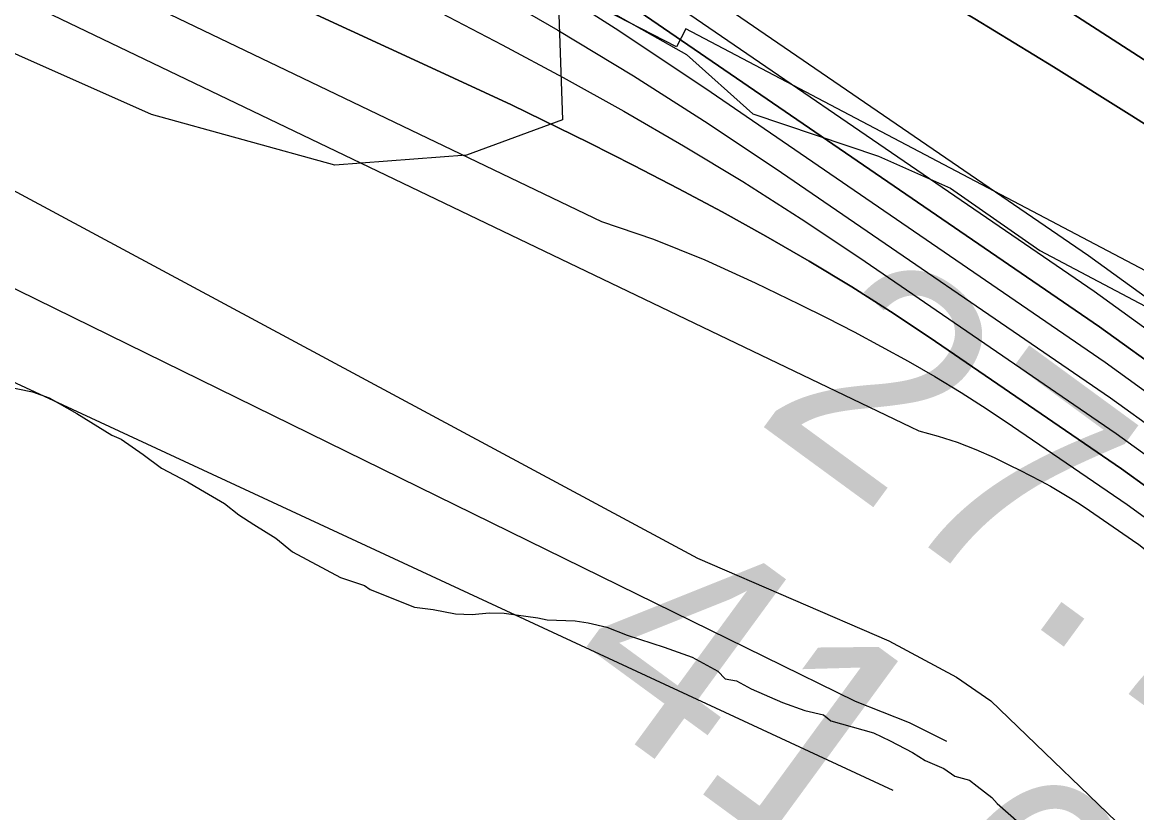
# Model space of a CAD drawing. Extents: x 3263578 to 3301413, y 764927 to 798602.
# Drawn here: x 3279757.9 to 3280093.3, y 784514.5 to 784752.4 of the extents above; entities that cross this region are included whole.
import ezdxf

# ---------------------------------------------------------------- set-up
doc = ezdxf.new("R2010")
doc.units = 0
for name, color, linetype in [('V-RIVR-EDGE', 7, 'Continuous'), ('V-RIVR-RANG', 7, 'Continuous'), ('V-RRAP-RVMT', 7, 'Continuous'), ('V-SITE-VEGE', 7, 'Continuous'), ('V-TOPO-DPTH', 7, 'Continuous'), ('V-TOPO-MAJR', 7, 'Continuous'), ('V-TOPO-MINR', 7, 'Continuous'), ('V-TOPO-WATR', 7, 'Continuous')]:
    doc.layers.add(name, color=color, linetype=linetype)

msp = doc.modelspace()

# ---------------------------------------------------------------- linework, layer by layer
at = {"layer": 'V-RIVR-EDGE'}
msp.add_lwpolyline([(3279632.9, 784841.32), (3279656.39, 784847.35), (3279672.05, 784854.27), (3279687.69, 784851.19), (3279717.66, 784840.68), (3279774.13, 784826.63), (3279799.31, 784813.53), (3279829.71, 784803.02), (3279846.21, 784793.42), (3279865.75, 784785.54), (3279892.68, 784776.35), (3279906.14, 784771.97), (3279957.79, 784742.72), (3279977.75, 784724.85), (3280015.53, 784712.15), (3280037.24, 784702.53), (3280064.15, 784683.77), (3280104.52, 784662.37), (3280143.15, 784640.11), (3280216.11, 784613.41), (3280244.77, 784601.61), (3280271.66, 784578.07)], dxfattribs=at)
at = {"layer": 'V-RRAP-RVMT'}
msp.add_lwpolyline([(3280383.26, 784543.21), (3280223.78, 784626.91), (3280217.25, 784613.68), (3279957.56, 784750.46), (3279954.75, 784745.03), (3279919.02, 784763.47), (3279920.48, 784723.05), (3279891.57, 784712.39), (3279851.98, 784709.42), (3279796.77, 784724.63), (3279716.82, 784760.33), (3279629.27, 784848.46), (3279619.43, 784864.61), (3279550.93, 784887.51), (3279521.19, 784818.37), (3279393.5, 784870.34), (3279399.86, 784887.49), (3279326.97, 784922.86), (3279358.95, 784991.62), (3279326.08, 784990.94), (3279319.94, 785030.79)], dxfattribs=at)
at = {"layer": 'V-SITE-VEGE'}
for points in [[(3279748.65, 784643.75), (3279760.97, 784641.19), (3279766, 784639.38), (3279774.32, 784634.66), (3279784.86, 784628.2), (3279787.65, 784627.01), (3279794.29, 784622.33), (3279799.81, 784618.25), (3279807.6, 784614.12), (3279811.48, 784611.77), (3279818.7, 784607.64)], [(3279818.7, 784607.64), (3279823.11, 784604.15), (3279827.54, 784601.23), (3279834.2, 784597.12), (3279839.17, 784593.05), (3279853.62, 784585.37), (3279860.88, 784582.93), (3279862.54, 784581.76), (3279875.92, 784576.36), (3279881.53, 784575.66), (3279888.25, 784574.36), (3279893.32, 784574.23), (3279898.4, 784574.67), (3279902.9, 784574.56), (3279913, 784573.18), (3279915.8, 784572.54), (3279924.25, 784572.33), (3279928.17, 784571.67), (3279933.77, 784570.4), (3279939.91, 784568), (3279951.08, 784564.34), (3279959.45, 784561.31), (3279967.23, 784557.17), (3279969.42, 784554.87), (3279972.79, 784554.22), (3279977.23, 784551.85), (3279986.7, 784547.67), (3279993.4, 784545.25), (3279999, 784543.99), (3280001.21, 784542.24), (3280014.06, 784538.54), (3280019.07, 784536.16), (3280025.74, 784532.61), (3280029.62, 784530.27), (3280035.2, 784527.87), (3280038.52, 784525.54), (3280042.99, 784524.3), (3280045.2, 784522.55), (3280049.62, 784519.07), (3280051.26, 784517.33), (3280057.88, 784511.53)]]:
    msp.add_lwpolyline(points, dxfattribs=at)
at = {"layer": 'V-TOPO-DPTH'}
for points in [[(3280108.79, 784602.57), (3280105.13, 784605.71), (3280097.02, 784611.99), (3280088.7, 784618), (3280032.76, 784656.33), (3280020.24, 784664.67), (3280007.58, 784672.77), (3279994.71, 784680.53), (3279981.7, 784688.07), (3279968.52, 784695.33), (3279955.27, 784702.44), (3279941.9, 784709.34), (3279928.46, 784716.1), (3279905.15, 784727.58), (3279879.74, 784739.29), (3279174.84, 785064.24), (3279120.7, 785099.29), (3279091.25, 785118.28), (3279061.77, 785137.21), (3279032.22, 785156.03), (3279002.62, 785174.79), (3278840.16, 785277.38), (3278816.77, 785291.74), (3277912.96, 785738.88)], [(3280131.31, 784623.15), (3280123.78, 784629.61), (3280103.21, 784645.54), (3280082.1, 784660.8), (3279940.06, 784758.12), (3279908.29, 784779.27), (3279876.16, 784799.84), (3279843.49, 784819.54), (3279810.46, 784838.66), (3279777.07, 784857.18), (3279743.56, 784875.47), (3279709.86, 784893.42), (3279676.04, 784911.14), (3279159.21, 785172.23), (3279139.14, 785184.84), (3279119.16, 785197.61), (3279099.34, 785210.61), (3279079.62, 785223.77), (3278979.94, 785291.14)], [(3280131.31, 784623.15), (3280123.78, 784629.61), (3280103.21, 784645.54), (3280082.1, 784660.8), (3279940.06, 784758.12), (3279908.29, 784779.27), (3279876.16, 784799.84), (3279843.49, 784819.54), (3279810.46, 784838.66), (3279777.07, 784857.18), (3279743.56, 784875.47), (3279709.86, 784893.42), (3279676.04, 784911.14), (3279159.21, 785172.23), (3279139.14, 785184.84), (3279119.16, 785197.61), (3279099.34, 785210.61), (3279079.62, 785223.77), (3278979.94, 785291.14)], [(3279064.7, 785181.82), (3279074.47, 785175.45), (3279081.37, 785171.02), (3279088.3, 785166.64), (3279095.28, 785162.35), (3279102.3, 785158.11), (3279658.05, 784883.18), (3279692.83, 784867.74), (3279727.18, 784851.29), (3279802.15, 784813.42), (3279825.82, 784801.27), (3279849.39, 784788.91), (3279872.79, 784776.24), (3279896.08, 784763.37), (3279919.1, 784750.04), (3279941.87, 784736.31), (3279964.26, 784721.97), (3279986.41, 784707.23), (3280085.4, 784639.4), (3280100.12, 784628.77), (3280114.45, 784617.66), (3280120.05, 784612.86)], [(3279064.7, 785181.82), (3279074.47, 785175.45), (3279081.37, 785171.02), (3279088.3, 785166.64), (3279095.28, 785162.35), (3279102.3, 785158.11), (3279658.05, 784883.18), (3279692.83, 784867.74), (3279727.18, 784851.29), (3279802.15, 784813.42), (3279825.82, 784801.27), (3279849.39, 784788.91), (3279872.79, 784776.24), (3279896.08, 784763.37), (3279919.1, 784750.04), (3279941.87, 784736.31), (3279964.26, 784721.97), (3279986.41, 784707.23), (3280085.4, 784639.4), (3280100.12, 784628.77), (3280114.45, 784617.66), (3280120.05, 784612.86)], [(3279235.65, 785175.84), (3279550.12, 785009.25), (3279594, 784985.8), (3279637.77, 784962.14), (3279681.36, 784938.16), (3279724.84, 784913.97), (3279767.88, 784889.05), (3279810.46, 784863.37), (3279852.32, 784836.57), (3279893.72, 784809.01), (3280078.79, 784682.2), (3280106.3, 784662.32), (3280133.1, 784641.56), (3280142.57, 784633.44)], [(3279235.65, 785175.84), (3279550.12, 785009.25), (3279594, 784985.8), (3279637.77, 784962.14), (3279681.36, 784938.16), (3279724.84, 784913.97), (3279767.88, 784889.05), (3279810.46, 784863.37), (3279852.32, 784836.57), (3279893.72, 784809.01), (3280078.79, 784682.2), (3280106.3, 784662.32), (3280133.1, 784641.56), (3280142.57, 784633.44)], [(3279483.25, 785105.32), (3279542.63, 785071.46), (3279551.29, 785066.59), (3279615.1, 785030.47), (3279678.75, 784994.06), (3279742.15, 784957.23), (3279805.39, 784920.12), (3279849.04, 784894.31), (3279903.42, 784861.72), (3279957.54, 784828.72), (3280011.27, 784795.08), (3280064.75, 784761.04), (3280147.21, 784707.86), (3280159.16, 784699.94), (3280170.98, 784691.83), (3280182.59, 784683.42), (3280190.65, 784677.37)], [(3280190.65, 784677.37), (3280182.59, 784683.42), (3280170.98, 784691.83), (3280159.16, 784699.94), (3280147.21, 784707.86), (3280064.75, 784761.04), (3280011.27, 784795.08), (3279957.54, 784828.72), (3279903.42, 784861.72), (3279849.04, 784894.31), (3279805.39, 784920.12), (3279742.15, 784957.23), (3279678.75, 784994.06), (3279615.1, 785030.47), (3279551.29, 785066.59), (3279542.63, 785071.46), (3279483.25, 785105.32)], [(3280178.75, 784666.49), (3280172.15, 784671.57), (3280167.05, 784675.39), (3280161.89, 784679.13), (3280156.63, 784682.73), (3280151.31, 784686.24), (3280115.29, 784709.4), (3280091.82, 784724.28), (3280068.25, 784738.99), (3280044.5, 784753.42), (3280020.65, 784767.67), (3279851.39, 784867.45), (3279798.4, 784898.46), (3279745.27, 784929.25), (3279691.94, 784959.7), (3279638.49, 784989.92), (3279584.99, 785020.06), (3279531.57, 785050.34), (3279478.25, 785080.81)], [(3280178.75, 784666.49), (3280172.15, 784671.57), (3280167.05, 784675.39), (3280161.89, 784679.13), (3280156.63, 784682.73), (3280151.31, 784686.24), (3280115.29, 784709.4), (3280091.82, 784724.28), (3280068.25, 784738.99), (3280044.5, 784753.42), (3280020.65, 784767.67), (3279851.39, 784867.45), (3279798.4, 784898.46), (3279745.27, 784929.25), (3279691.94, 784959.7), (3279638.49, 784989.92), (3279584.99, 785020.06), (3279531.57, 785050.34), (3279478.25, 785080.81)]]:
    msp.add_lwpolyline(points, dxfattribs=at)
at = {"layer": 'V-TOPO-MAJR'}
for points in [[(3277841.28, 785674.32), (3278954.56, 785138.27), (3278959.41, 785136.13), (3278964.14, 785133.69), (3278968.83, 785131.17), (3278973.43, 785128.49), (3278977.97, 785125.71), (3279012.97, 785103.57), (3279019.17, 785099.63), (3279025.35, 785095.67), (3279031.53, 785091.69), (3279037.69, 785087.7), (3279961.12, 784591.14), (3280018.62, 784566.23), (3280039.01, 784555.3), (3280049.34, 784548.24)], [(3280049.34, 784548.24), (3280095.2, 784504.04), (3280124.14, 784453.9), (3280127.26, 784407.06), (3280120.66, 784350.56), (3280104.37, 784295.69), (3280084.84, 784234.37), (3280068.53, 784168.2), (3280052.11, 784058.43), (3280051.94, 783990.6), (3280055.03, 783934.07), (3280074.22, 783858.13), (3280085.45, 783825.8), (3280151.43, 783733.59), (3280190.09, 783693.12), (3280275.47, 783607.32), (3280441.38, 783437.34), (3280590.54, 783317.85)]]:
    msp.add_lwpolyline(points, dxfattribs=at)
at = {"layer": 'V-TOPO-MINR'}
for points in [[(3276581.65, 787830.87), (3276665.12, 787735.55), (3277232.8, 786656.43), (3277234.27, 786653.64), (3277235.74, 786650.84), (3277237.2, 786648.05), (3277238.67, 786645.25), (3277793.72, 785682.17), (3277808.95, 785664.65), (3277825.65, 785648.52), (3277843.33, 785633.33), (3278947.25, 785019.53), (3278951.49, 785017.8), (3278955.64, 785015.91), (3278959.66, 785013.75), (3278963.6, 785011.43), (3280019.89, 784521.33)], [(3277912.96, 785738.88), (3278816.77, 785291.74), (3278840.16, 785277.38), (3279002.62, 785174.79), (3279032.22, 785156.03), (3279061.77, 785137.21), (3279091.25, 785118.28), (3279120.7, 785099.29), (3279174.84, 785064.24), (3279879.74, 784739.29), (3279905.15, 784727.58), (3279928.46, 784716.1), (3279941.9, 784709.34), (3279955.27, 784702.44), (3279968.52, 784695.33), (3279981.7, 784688.07), (3279994.71, 784680.53), (3280007.58, 784672.77), (3280020.24, 784664.67), (3280032.76, 784656.33), (3280088.7, 784618), (3280097.02, 784611.99), (3280105.13, 784605.71), (3280108.79, 784602.57)], [(3277842.3, 785653.82), (3279023.57, 785046.03), (3279053.23, 785033.16), (3279082.34, 785019.02), (3279111.09, 785004.22), (3279139.3, 784988.42), (3279167.16, 784971.95), (3279205.85, 784948.16), (3279252.7, 784919.17), (3280008.51, 784548.06), (3280024.74, 784541.67), (3280035.99, 784536.04)], [(3278937.38, 785345.55), (3279109.69, 785226.84), (3279121.23, 785218.99), (3279132.84, 785211.23), (3279144.53, 785203.6), (3279156.29, 785196.07), (3279232.29, 785148.01), (3279239.55, 785143.75), (3279246.97, 785139.83), (3279613.06, 784960.14), (3279651.92, 784939.58), (3279690.66, 784918.79), (3279729.22, 784897.66), (3279767.66, 784876.31), (3279805.69, 784854.29), (3279843.31, 784831.6), (3279880.31, 784807.91), (3279916.9, 784783.56), (3280080.44, 784671.5), (3280104.76, 784653.93), (3280128.44, 784635.58), (3280136.94, 784628.29)], [(3278979.94, 785291.14), (3279079.62, 785223.77), (3279099.34, 785210.61), (3279119.16, 785197.61), (3279139.14, 785184.84), (3279159.21, 785172.23), (3279676.04, 784911.14), (3279709.86, 784893.42), (3279743.56, 784875.47), (3279777.07, 784857.18), (3279810.46, 784838.66), (3279843.49, 784819.54), (3279876.16, 784799.84), (3279908.29, 784779.27), (3279940.06, 784758.12), (3280082.1, 784660.8), (3280103.21, 784645.54), (3280123.78, 784629.61), (3280131.31, 784623.15)], [(3279056.32, 785214.04), (3279080.29, 785198.35), (3279104.37, 785182.85), (3279128.64, 785167.63), (3279153.03, 785152.61), (3279584.6, 784940.53), (3279613.34, 784926.52), (3279739.06, 784862.24), (3279767.82, 784847.32), (3279796.46, 784832.18), (3279824.93, 784816.71), (3279853.27, 784801.02), (3279881.3, 784784.79), (3279909.02, 784768.07), (3279936.29, 784750.61), (3279963.25, 784732.67), (3280083.75, 784650.1), (3280101.66, 784637.15), (3280119.11, 784623.64), (3280125.68, 784618)], [(3279235.65, 785175.84), (3279550.12, 785009.25), (3279594, 784985.8), (3279637.77, 784962.14), (3279681.36, 784938.16), (3279724.84, 784913.97), (3279767.88, 784889.05), (3279810.46, 784863.37), (3279852.32, 784836.57), (3279893.72, 784809.01), (3280078.79, 784682.2), (3280106.3, 784662.32), (3280133.1, 784641.56), (3280142.57, 784633.44)], [(3279052.96, 785164.73), (3279074.09, 785151.29), (3279095.19, 785137.79), (3279116.25, 785124.24), (3279137.39, 785110.79), (3279158.63, 785097.54), (3279180.06, 785084.58), (3279201.6, 785071.8), (3279794.17, 784799.13), (3279830.54, 784782.04), (3279865.29, 784764.7), (3279883.85, 784755.27), (3279902.33, 784745.66), (3279920.66, 784735.78), (3279938.89, 784725.71), (3279956.91, 784715.28), (3279974.73, 784704.54), (3279992.26, 784693.31), (3280009.59, 784681.78), (3280087.05, 784628.7), (3280098.57, 784620.38), (3280109.79, 784611.69), (3280114.42, 784607.71)], [(3279049.58, 785123.3), (3279071.26, 785109.37), (3279092.9, 785095.38), (3279932.16, 784692.46), (3279947.87, 784687.13), (3279963.25, 784680.89), (3279978.4, 784674.06), (3279991.72, 784667.58), (3280000, 784663.45), (3280008.24, 784659.24), (3280016.4, 784654.87), (3280024.51, 784650.42), (3280032.52, 784645.78), (3280040.44, 784641), (3280048.22, 784636.02), (3280055.93, 784630.89), (3280090.36, 784607.3), (3280095.48, 784603.6), (3280100.46, 784599.74), (3280103.16, 784597.42)], [(3279483.25, 785105.32), (3279542.63, 785071.46), (3279551.29, 785066.59), (3279615.1, 785030.47), (3279678.75, 784994.06), (3279742.15, 784957.23), (3279805.39, 784920.12), (3279849.04, 784894.31), (3279903.42, 784861.72), (3279957.54, 784828.72), (3280011.27, 784795.08), (3280064.75, 784761.04), (3280147.21, 784707.86), (3280159.16, 784699.94), (3280170.98, 784691.83), (3280182.59, 784683.42), (3280190.65, 784677.37)], [(3279065.25, 785091.52), (3280027.74, 784629.43), (3280033.55, 784627.85), (3280039.27, 784626.02), (3280044.87, 784623.83), (3280050.37, 784621.4), (3280055, 784619.17), (3280058.12, 784617.64), (3280061.21, 784616.07), (3280064.27, 784614.44), (3280067.32, 784612.77), (3280070.32, 784611.03), (3280073.29, 784609.24), (3280076.21, 784607.37), (3280079.1, 784605.45), (3280092.01, 784596.6), (3280093.93, 784595.21), (3280095.8, 784593.76), (3280097.53, 784592.28)], [(3279478.25, 785080.81), (3279531.57, 785050.34), (3279584.99, 785020.06), (3279638.49, 784989.92), (3279691.94, 784959.7), (3279745.27, 784929.25), (3279798.4, 784898.46), (3279851.39, 784867.45), (3280020.65, 784767.67), (3280044.5, 784753.42), (3280068.25, 784738.99), (3280091.82, 784724.28), (3280115.29, 784709.4), (3280151.31, 784686.24), (3280156.63, 784682.73), (3280161.89, 784679.13), (3280167.05, 784675.39), (3280172.15, 784671.57), (3280178.75, 784666.49)]]:
    msp.add_lwpolyline(points, dxfattribs=at)
at = {"layer": 'V-TOPO-WATR'}
msp.add_lwpolyline([(3279064.7, 785181.82), (3279074.47, 785175.45), (3279081.37, 785171.02), (3279088.3, 785166.64), (3279095.28, 785162.35), (3279102.3, 785158.11), (3279658.05, 784883.18), (3279692.83, 784867.74), (3279727.18, 784851.29), (3279802.15, 784813.42), (3279825.82, 784801.27), (3279849.39, 784788.91), (3279872.79, 784776.24), (3279896.08, 784763.37), (3279919.1, 784750.04), (3279941.87, 784736.31), (3279964.26, 784721.97), (3279986.41, 784707.23), (3280085.4, 784639.4), (3280100.12, 784628.77), (3280114.45, 784617.66), (3280120.05, 784612.86)], dxfattribs=at)

# ---------------------------------------------------------------- texts
at = {"layer": 'V-RIVR-RANG'}
for s, p in [('27.7', (3279977.42, 784633.24)), ('41.6', (3279917.07, 784553.48))]:
    msp.add_text(s, height=67, rotation=323.8083, dxfattribs=at).set_placement(p)

doc.saveas('drawing.dxf')
